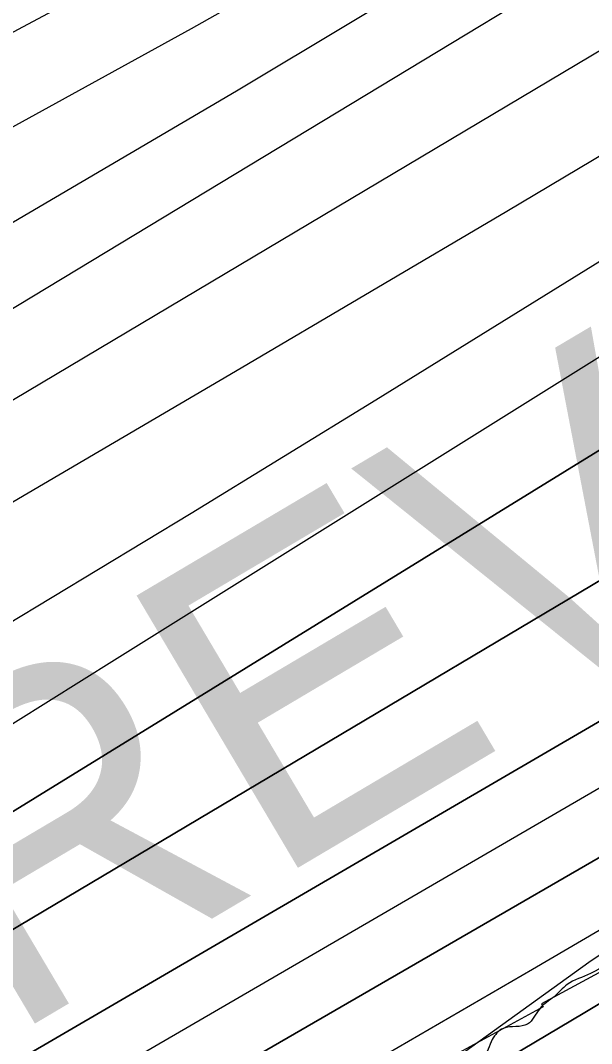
# Model space of a CAD drawing. Extents: x 3445503 to 3483459, y 540493 to 566012.
# Drawn here: x 3477684.3 to 3477864.8, y 552351.8 to 552675.1 of the extents above; entities that cross this region are included whole.
import ezdxf

# ---------------------------------------------------------------- set-up
doc = ezdxf.new("R2010")
doc.units = 0
for name, color, linetype in [('V-RIVR-EDGE', 7, 'Continuous'), ('V-RRAP-FSHR', 7, 'Continuous'), ('V-RRAP-RVMT', 7, 'Continuous'), ('V-RRAP-RVMT-IDEN', 7, 'Continuous'), ('V-TOPO-DPTH', 7, 'Continuous'), ('V-TOPO-MAJR', 7, 'Continuous'), ('V-TOPO-MINR', 7, 'Continuous'), ('V-TOPO-WATR', 7, 'Continuous')]:
    doc.layers.add(name, color=color, linetype=linetype)

msp = doc.modelspace()

# ---------------------------------------------------------------- linework, layer by layer
at = {"layer": 'V-RIVR-EDGE'}
msp.add_spline([(3477967.38, 552440.81), (3477956.32, 552434.46), (3477946.92, 552428.23), (3477938.22, 552423.73), (3477929.17, 552419.58), (3477921.16, 552414.39), (3477919.42, 552411.26), (3477918.37, 552407.79), (3477915.23, 552404.32), (3477908.61, 552399.82), (3477903.74, 552398.09), (3477897.83, 552396.02), (3477895.39, 552394.29), (3477890.17, 552392.91), (3477887.39, 552391.18), (3477883.9, 552387.37), (3477874.5, 552380.44), (3477864.4, 552373.86), (3477857.09, 552370.4), (3477852.91, 552366.58), (3477848.38, 552362.77), (3477844.55, 552357.91), (3477836.89, 552356.54), (3477833.41, 552353.07), (3477830.61, 552347.17), (3477822.61, 552342.33), (3477810.07, 552333.32), (3477792.66, 552321.19), (3477781.52, 552316.7), (3477774.9, 552310.81), (3477768.98, 552306.3), (3477763.76, 552302.15), (3477759.93, 552301.46), (3477756.1, 552297.99), (3477741.12, 552286.91), (3477723.71, 552272.7), (3477708.73, 552262.3), (3477698.98, 552255.03), (3477689.59, 552251.92), (3477683.67, 552247.07), (3477677.04, 552240.48), (3477664.16, 552231.82), (3477659.28, 552227.66), (3477652.33, 552225.59), (3477646.06, 552221.44), (3477633.17, 552211.04), (3477593.46, 552180.55), (3477582.32, 552173.27), (3477570.13, 552164.61), (3477532.87, 552138.29), (3477506.06, 552118.54), (3477500.14, 552114.38), (3477492.82, 552109.88), (3477485.86, 552105.03), (3477479.95, 552105.04), (3477473.69, 552102.97), (3477446.18, 552084.62), (3477429.46, 552072.84), (3477413.1, 552061.41), (3477403.34, 552054.13), (3477399.86, 552052.75), (3477395.34, 552051.02), (3477385.95, 552047.57), (3477366.11, 552036.84), (3477295.43, 551995.3), (3477256.09, 551969.67), (3477245.99, 551964.14), (3477236.59, 551956.16), (3477232.41, 551952.7), (3477223.36, 551948.9), (3477210.83, 551941.98), (3477195.51, 551933.32), (3477189.24, 551928.12), (3477182.28, 551923.62), (3477175.66, 551921.2), (3477171.84, 551919.48), (3477168.35, 551916.01), (3477159.65, 551911.51), (3477143.63, 551901.12), (3477124.48, 551889.7), (3477117.87, 551886.24), (3477112.31, 551885.21), (3477107.43, 551883.13), (3477100.82, 551879.67), (3477094.55, 551874.82), (3477091.41, 551870.66), (3477085.15, 551867.55), (3477074.35, 551860.97), (3477058.34, 551853.01), (3477036.06, 551840.2), (3477024.57, 551831.54), (3477014.13, 551825.31), (3477007.52, 551823.24), (3476990.81, 551813.9), (3476960.86, 551794.5), (3476943.45, 551781.68), (3476927.78, 551771.99), (3476905.5, 551758.83), (3476879.04, 551741.86), (3476864.07, 551733.91), (3476854.32, 551727.33), (3476848.05, 551722.82), (3476839.7, 551719.71), (3476833.44, 551719.03), (3476830.31, 551718.35), (3476827.17, 551714.18), (3476822.99, 551711.41), (3476800.37, 551700.34), (3476764.18, 551684.79), (3476719.29, 551666.82), (3476694.59, 551658.19), (3476687.27, 551653), (3476681.71, 551651.62), (3476674.75, 551649.9), (3476665.71, 551648.53), (3476648.67, 551645.79), (3476639.28, 551643.73), (3476627.45, 551639.94), (3476617.01, 551635.44), (3476607.26, 551630.25), (3476595.08, 551624.37), (3476590.56, 551623.34), (3476578.39, 551623.37), (3476574.57, 551622.68), (3476569.69, 551620.61), (3476563.77, 551616.45), (3476559.6, 551613.34), (3476542.56, 551610.94), (3476516.47, 551605.45), (3476500.81, 551600.62), (3476493.86, 551600.29), (3476490.38, 551599.6), (3476484.82, 551597.88), (3476475.77, 551594.77), (3476466.71, 551587.84), (3476459.75, 551583.34), (3476454.18, 551581.61), (3476446.52, 551576.77), (3476440.26, 551571.91), (3476435.03, 551568.1), (3476422.85, 551564.31), (3476402.31, 551551.5), (3476381.42, 551537.64), (3476372.02, 551531.76), (3476359.83, 551524.14), (3476350.77, 551515.47), (3476342.07, 551510.63), (3476327.1, 551501.97), (3476312.48, 551494.01), (3476294.03, 551482.24), (3476278.36, 551473.59), (3476258.52, 551460.43), (3476247.72, 551451.76), (3476240.75, 551444.83), (3476231.34, 551437.9), (3476220.55, 551432.01), (3476209.41, 551425.09), (3476201.75, 551420.24), (3476188.86, 551409.5), (3476180.85, 551401.87), (3476169.01, 551395.29), (3476157.87, 551386.28), (3476151.59, 551379.69), (3476140.81, 551375.2), (3476129.66, 551366.54), (3476121.64, 551357.17), (3476113.97, 551349.54), (3476103.18, 551342.96), (3476089.96, 551336.74), (3476064.21, 551328.81), (3476038.81, 551317.75), (3476021.05, 551308.06), (3476001.91, 551296.28), (3475987.97, 551285.89), (3475980.31, 551280), (3475968.83, 551275.51), (3475961.87, 551272.74), (3475958.38, 551268.23), (3475953.5, 551261.29), (3475933.66, 551252.65), (3475913.82, 551241.92), (3475899.54, 551232.57), (3475888.4, 551224.26), (3475872.03, 551212.13), (3475859.14, 551202.43), (3475843.82, 551192.04), (3475828.85, 551182.69), (3475807.62, 551170.92), (3475790.9, 551159.84), (3475778.36, 551148.4), (3475750.85, 551127.61), (3475732.39, 551113.75), (3475710.11, 551101.64), (3475688.52, 551089.18), (3475657.55, 551073.26), (3475627.61, 551057.69), (3475610.21, 551048), (3475592.8, 551039.35), (3475578.88, 551033.83), (3475567.76, 551033.16), (3475559.41, 551030.74), (3475547.22, 551022.78), (3475531.19, 551007.87), (3475514.13, 550995.05), (3475489.76, 550979.81), (3475462.25, 550961.81), (3475436.83, 550945.88), (3475412.11, 550930.3), (3475404.1, 550924.75), (3475394.36, 550919.91), (3475383.57, 550914.03), (3475369.99, 550906.41), (3475361.28, 550899.48), (3475348.76, 550895.34), (3475341.1, 550891.54), (3475331.35, 550883.91), (3475319.51, 550875.25), (3475304.18, 550864.51), (3475282.26, 550854.49), (3475261.03, 550843.76), (3475243.97, 550835.81), (3475209.51, 550818.51), (3475176.09, 550796), (3475149.62, 550777.64), (3475114.79, 550750.61), (3475097.38, 550737.79), (3475087.61, 550726.34), (3475078.2, 550715.94), (3475072.97, 550709), (3475070.53, 550706.57), (3475067.05, 550705.54), (3475062.18, 550704.16), (3475055.22, 550700.35), (3475048.25, 550694.46), (3475043.37, 550686.47), (3475033.26, 550677.81), (3475023.51, 550668.1), (3475018.97, 550662.55), (3475016.53, 550657.69), (3475015.13, 550654.21), (3475012.34, 550650.75), (3475004.68, 550644.85), (3475000.49, 550640), (3474998.05, 550636.53), (3474987.95, 550627.17), (3474974.7, 550613.64), (3474958.33, 550599.43), (3474946.49, 550590.77), (3474937.43, 550583.49), (3474926.29, 550574.48), (3474912.7, 550563.39), (3474895.64, 550553.35), (3474877.89, 550543.31), (3474859.78, 550532.23), (3474849.69, 550527.04), (3474846.2, 550523.23), (3474838.55, 550519.42), (3474826.02, 550512.85), (3474803.4, 550503.52), (3474763.73, 550488.32), (3474757.46, 550484.51), (3474754.33, 550483.13), (3474743.2, 550479.33), (3474732.06, 550474.49), (3474701.44, 550462.4), (3474681.26, 550456.19), (3474669.43, 550452.05), (3474656.21, 550445.83), (3474651.33, 550441.67), (3474649.58, 550437.85), (3474646.43, 550428.47), (3474639.47, 550427.79), (3474629.04, 550425.04), (3474622.08, 550424.36), (3474617.22, 550424.37), (3474614.08, 550422.64), (3474611.3, 550419.87), (3474606.42, 550417.1), (3474599.82, 550416.77), (3474592.51, 550415.05), (3474584.16, 550412.63), (3474580.68, 550409.86), (3474579.98, 550407.08), (3474579.27, 550402.22), (3474577.52, 550398.74), (3474572.3, 550395.28), (3474569.53, 550397.72), (3474568.84, 550399.46), (3474566.4, 550398.42), (3474565, 550396.34), (3474560.83, 550396.35), (3474558.05, 550394.62), (3474557.35, 550393.93), (3474552.82, 550390.46), (3474550.03, 550386.3), (3474547.24, 550382.48), (3474544.46, 550381.1), (3474541.68, 550382.49), (3474539.94, 550382.15), (3474539.24, 550379.72), (3474537.48, 550373.47), (3474536.43, 550368.95), (3474533.64, 550364.79), (3474528.77, 550363.06), (3474524.94, 550362.72), (3474521.13, 550367.25), (3474518.35, 550367.95), (3474514.87, 550365.87), (3474513.47, 550363.79), (3474515.54, 550355.79), (3474514.14, 550350.93), (3474510.65, 550345.03), (3474504.72, 550337.39), (3474501.59, 550337.05), (3474494.98, 550337.07), (3474490.12, 550336.73), (3474486.29, 550336.74), (3474483.5, 550334.67), (3474481.76, 550332.58), (3474479.67, 550329.46), (3474476.19, 550328.08), (3474468.89, 550327.05), (3474462.63, 550327.42), (3474450.81, 550326.75), (3474441.42, 550325.73), (3474433.07, 550323.32), (3474424.37, 550320.56), (3474416.37, 550316.75), (3474412.18, 550311.55), (3474406.96, 550307.39), (3474397.21, 550301.85), (3474392, 550301.52), (3474386.09, 550302.58), (3474381.57, 550303.28), (3474374.97, 550303.3), (3474367.31, 550301.23), (3474361.4, 550298.47), (3474352.69, 550292.93), (3474347.12, 550290.85), (3474344.69, 550291.9), (3474343.66, 550293.64), (3474340.87, 550293.65), (3474339.48, 550290.18), (3474332.17, 550288.8), (3474327.3, 550287.43), (3474316.87, 550285.71), (3474310.61, 550284.69), (3474304.35, 550286.09), (3474293.23, 550286.12), (3474261.93, 550282.03), (3474232.37, 550274.1), (3474219.84, 550269.96), (3474206.62, 550267.56), (3474200.71, 550264.8), (3474193.4, 550260.99), (3474172.52, 550254.09), (3474156.87, 550248.91), (3474145.38, 550244.77), (3474138.08, 550243.05), (3474131.48, 550243.07), (3474123.82, 550240.65), (3474116.86, 550237.89), (3474100.52, 550235.15), (3474090.09, 550234.82), (3474081.39, 550233.8), (3474068.17, 550230.01), (3474051.48, 550225.53), (3474039.3, 550220), (3474031.3, 550218.98), (3474029.56, 550217.59), (3474028.85, 550213.42), (3474027.11, 550213.77), (3474025.04, 550217.6), (3474021.91, 550218.31), (3474017.04, 550215.54), (3474014.6, 550214.85), (3474009.39, 550215.21), (3474003.13, 550213.49), (3473996.17, 550213.5), (3473986.44, 550212.83), (3473971.48, 550209.39), (3473947.82, 550201.11), (3473928, 550196.99), (3473915.48, 550196.67), (3473910.96, 550195.29), (3473900.52, 550191.14), (3473896.34, 550188.03), (3473890.08, 550187.69), (3473880.69, 550185.98), (3473877.56, 550183.9), (3473876.16, 550180.78), (3473870.94, 550177.66), (3473863.29, 550176.29), (3473852.85, 550174.23), (3473846.58, 550170.07), (3473843.45, 550166.6), (3473829.89, 550165.94), (3473817.36, 550162.5), (3473797.2, 550162.89), (3473790.94, 550160.48), (3473774.24, 550153.56), (3473761.37, 550150.47), (3473751.28, 550148.75), (3473741.55, 550149.13), (3473732.16, 550148.45), (3473721.73, 550147.78), (3473708.51, 550145.38), (3473703.99, 550142.27), (3473699.8, 550137.76), (3473693.19, 550136.04), (3473684.5, 550136.06), (3473676.51, 550136.77), (3473667.81, 550135.06), (3473650.41, 550127.45), (3473634.41, 550121.23), (3473613.53, 550111.55), (3473599.6, 550103.24), (3473599.59, 550100.81), (3473599.58, 550095.59), (3473597.49, 550095.25), (3473595.76, 550095.26), (3473589.51, 550099.79), (3473582.56, 550101.89), (3473571.09, 550100.18), (3473560.3, 550096.73), (3473548.81, 550088.07), (3473541.49, 550082.18), (3473536.97, 550079.76), (3473530.71, 550079.08), (3473522.38, 550084.31), (3473518.56, 550085.71), (3473509.87, 550085.39), (3473487.61, 550081.62), (3473463.96, 550077.16), (3473450.75, 550076.15), (3473424.33, 550076.56), (3473415.29, 550076.93), (3473413.2, 550075.2), (3473411.11, 550073.12), (3473410.04, 550064.08), (3473387.1, 550062.05), (3473385.36, 550062.06), (3473385.03, 550070.05), (3473384.34, 550071.1), (3473381.21, 550072.15), (3473364.17, 550070.45), (3473359.3, 550067.68), (3473346.09, 550067.72), (3473344.35, 550066.33), (3473345.02, 550059.03), (3473343.63, 550057.64), (3473340.51, 550060.08), (3473338.08, 550063.91), (3473333.22, 550063.58), (3473315.82, 550059.45), (3473309.91, 550055.99), (3473306.77, 550053.21), (3473302.25, 550053.57), (3473296.7, 550055.67), (3473292.87, 550055.68), (3473289.74, 550052.56), (3473286.6, 550050.48), (3473283.13, 550051.88), (3473279.31, 550052.93), (3473267.48, 550050.53)], degree=3, dxfattribs=at)
at = {"layer": 'V-RRAP-FSHR'}
msp.add_lwpolyline([(3479130.97, 553082.4), (3478816.88, 552888.6), (3478576.85, 552763.2), (3478449.31, 552707.95), (3478289.82, 552621.36), (3478136.85, 552538.51), (3478008.2, 552474.97), (3477863.94, 552377.39), (3477688.91, 552251.16), (3477457.69, 552085.96), (3477224.47, 551942.41), (3476936.08, 551774.99), (3476793.75, 551715.65), (3476544.51, 551605.22), (3476233.51, 551453.81), (3476127.01, 551390.08), (3475971.28, 551277.25), (3475776.4, 551142.97), (3475474.37, 550957.36), (3475375.89, 550912.96), (3475167.4, 550795.54), (3475098.07, 550737.65), (3475020.52, 550657.76), (3474949.56, 550594.01)], dxfattribs=at)
at = {"layer": 'V-RRAP-RVMT'}
for p, q in [((3477960.63, 552425), (3477848.97, 552364.32)), ((3477849.46, 552363.33), (3477732.27, 552299.69)), ((3477848.97, 552364.32), (3477849.46, 552363.33))]:
    msp.add_line(p, q, dxfattribs=at)
at = {"layer": 'V-TOPO-DPTH'}
for points in [[(3478795.82, 553002.61), (3478369.62, 552746.78), (3478365.81, 552744.49), (3478363.91, 552743.35), (3478360.44, 552741.25), (3478359.33, 552740.58), (3478355.97, 552738.58), (3478352.61, 552736.6), (3478351.48, 552735.95), (3477636.86, 552319.29), (3477615.87, 552307.07), (3477594.86, 552294.87), (3477573.84, 552282.71), (3477552.81, 552270.57), (3477531.75, 552258.47), (3477510.67, 552246.4), (3477489.56, 552234.38), (3477468.44, 552222.39), (3476838.65, 551865.98)], [(3476838.65, 551865.98), (3477468.44, 552222.39), (3477489.56, 552234.38), (3477510.67, 552246.4), (3477531.75, 552258.47), (3477552.81, 552270.57), (3477573.84, 552282.71), (3477594.86, 552294.87), (3477615.87, 552307.07), (3477636.86, 552319.29), (3478351.48, 552735.95), (3478352.61, 552736.6), (3478355.97, 552738.58), (3478359.33, 552740.58), (3478360.44, 552741.25), (3478363.91, 552743.35), (3478365.81, 552744.49), (3478369.62, 552746.78), (3478795.82, 553002.61)], [(3477007.21, 552045.42), (3477086.62, 552085.01), (3477165.53, 552125.59), (3477243.66, 552167.63), (3477321.28, 552210.64), (3477453.11, 552285.32), (3477464.4, 552291.79), (3477475.63, 552298.35), (3477486.79, 552305.03), (3477497.9, 552311.79), (3478125.76, 552698.62), (3478155.83, 552717.08), (3478185.94, 552735.46), (3478216.12, 552753.74), (3478246.34, 552771.94), (3478276.63, 552790.03), (3478306.98, 552808.02), (3478337.41, 552825.88), (3478367.89, 552843.64), (3478555.68, 552952.5)], [(3478555.68, 552952.5), (3478367.89, 552843.64), (3478337.41, 552825.88), (3478306.98, 552808.02), (3478276.63, 552790.03), (3478246.34, 552771.94), (3478216.12, 552753.74), (3478185.94, 552735.46), (3478155.83, 552717.08), (3478125.76, 552698.62), (3477497.9, 552311.79), (3477486.79, 552305.03), (3477475.63, 552298.35), (3477464.4, 552291.79), (3477453.11, 552285.32), (3477321.28, 552210.64), (3477243.66, 552167.63), (3477165.53, 552125.59), (3477086.62, 552085.01), (3477007.21, 552045.42)], [(3478457.82, 552846.62), (3478367.37, 552793.56), (3478349.06, 552782.81), (3478330.75, 552772.05), (3478312.46, 552761.26), (3478294.18, 552750.47), (3478057.4, 552610.56), (3477963.01, 552554.72), (3477868.67, 552498.82), (3477774.38, 552442.82), (3477680.12, 552386.76), (3477538.48, 552302.42), (3477515.02, 552288.57), (3477491.5, 552274.84), (3477467.88, 552261.28), (3477444.18, 552247.85), (3477063.62, 552033.86), (3476966.8, 551979.8)], [(3478457.82, 552846.62), (3478367.37, 552793.56), (3478349.06, 552782.81), (3478330.75, 552772.05), (3478312.46, 552761.26), (3478294.18, 552750.47), (3478057.4, 552610.56), (3477963.01, 552554.72), (3477868.67, 552498.82), (3477774.38, 552442.82), (3477680.12, 552386.76), (3477538.48, 552302.42), (3477515.02, 552288.57), (3477491.5, 552274.84), (3477467.88, 552261.28), (3477444.18, 552247.85), (3477063.62, 552033.86), (3476966.8, 551979.8)], [(3476574.26, 551672.89), (3477109.2, 551978.09), (3477179.37, 552018.02), (3477249.59, 552057.85), (3477319.91, 552097.52), (3477390.28, 552137.09), (3477509.3, 552203.85), (3477520.2, 552209.98), (3477531.07, 552216.15), (3477541.92, 552222.36), (3477552.76, 552228.6), (3477946.05, 552456.14), (3478017.46, 552497.69), (3478088.73, 552539.48), (3478159.78, 552581.61), (3478230.7, 552623.99), (3478314.91, 552674.59), (3478343.63, 552691.82), (3478372.36, 552709.04), (3478401.12, 552726.22), (3478429.89, 552743.38)], [(3478429.89, 552743.38), (3478401.12, 552726.22), (3478372.36, 552709.04), (3478343.63, 552691.82), (3478314.91, 552674.59), (3478230.7, 552623.99), (3478159.78, 552581.61), (3478088.73, 552539.48), (3478017.46, 552497.69), (3477946.05, 552456.14), (3477552.76, 552228.6), (3477541.92, 552222.36), (3477531.07, 552216.15), (3477520.2, 552209.98), (3477509.3, 552203.85), (3477390.28, 552137.09), (3477319.91, 552097.52), (3477249.59, 552057.85), (3477179.37, 552018.02), (3477109.2, 551978.09), (3476574.26, 551672.89)], [(3476984.11, 551869.84), (3477073.71, 551919.15), (3477496.09, 552150.23), (3477525.05, 552166.2), (3477553.94, 552182.29), (3477582.72, 552198.56), (3477611.44, 552214.96), (3477677.69, 552253.07), (3477739.36, 552288.81), (3477800.87, 552324.82), (3477862.15, 552361.23), (3477923.28, 552397.9), (3478362.94, 552663.63), (3478377.04, 552672.13), (3478391.14, 552680.61), (3478405.27, 552689.05), (3478419.4, 552697.48)], [(3478419.4, 552697.48), (3478405.27, 552689.05), (3478391.14, 552680.61), (3478377.04, 552672.13), (3478362.94, 552663.63), (3477923.28, 552397.9), (3477862.15, 552361.23), (3477800.87, 552324.82), (3477739.36, 552288.81), (3477677.69, 552253.07), (3477611.44, 552214.96), (3477582.72, 552198.56), (3477553.94, 552182.29), (3477525.05, 552166.2), (3477496.09, 552150.23), (3477073.71, 551919.15), (3476984.11, 551869.84)]]:
    msp.add_lwpolyline(points, dxfattribs=at)
at = {"layer": 'V-TOPO-MAJR'}
for points in [[(3476999.51, 552250.33), (3477093.74, 552299.2), (3477188.21, 552347.62), (3477332.64, 552420.99), (3477355.02, 552432.48), (3477377.35, 552444.08), (3477399.59, 552455.85), (3477421.77, 552467.74), (3477528.62, 552525.54), (3477603.83, 552567.03), (3477678.58, 552609.31), (3477752.64, 552652.8), (3477826.23, 552697.09), (3478171.4, 552908.65), (3478195.96, 552923.79), (3478220.47, 552939.02), (3478244.9, 552954.38), (3478269.27, 552969.82), (3478385.81, 553044.1)], [(3477672.25, 552446.94), (3477714.03, 552473.04), (3478276.88, 552824.9), (3478283.6, 552829.09), (3478290.32, 552833.27), (3478297.05, 552837.43), (3478303.78, 552841.59), (3478345.08, 552867.02), (3478372.51, 552883.84), (3478399.98, 552900.57), (3478427.52, 552917.19)]]:
    msp.add_lwpolyline(points, dxfattribs=at)
at = {"layer": 'V-TOPO-MINR'}
for points in [[(3477525.73, 552588.1), (3477860.3, 552766.67), (3477918.2, 552798.36), (3477975.65, 552830.83), (3478032.41, 552864.5), (3478088.7, 552898.97), (3478182.45, 552957.71), (3478191.49, 552963.46), (3478200.46, 552969.31), (3478209.34, 552975.29), (3478218.17, 552981.36), (3479186.62, 553658.28)], [(3476378.15, 551946.27), (3477111.25, 552337.59), (3477152.72, 552359.64), (3477194.24, 552381.61), (3477235.83, 552403.44), (3477277.46, 552425.19), (3477342.65, 552459.1), (3477351.72, 552463.84), (3477360.77, 552468.61), (3477369.81, 552473.41), (3477378.83, 552478.23), (3477642.01, 552619.59), (3477738.38, 552672.52), (3477834.06, 552726.61), (3477928.73, 552782.48), (3478022.71, 552839.52), (3478177.49, 552935.44), (3478193.53, 552945.47), (3478209.53, 552955.58), (3478225.45, 552965.82), (3478241.31, 552976.14), (3478527.95, 553164.19)], [(3477419.99, 552399.32), (3478104.45, 552806.82), (3478128.75, 552821.32), (3478153.03, 552835.87), (3478177.28, 552850.46), (3478201.5, 552865.1), (3478240.59, 552888.76), (3478245.26, 552891.59), (3478249.92, 552894.42), (3478254.59, 552897.25), (3478259.25, 552900.08), (3478616.43, 553117.07)], [(3476932.69, 552186.91), (3477045.92, 552243.88), (3477338.69, 552389.18), (3477366.94, 552403.41), (3477395.08, 552417.86), (3477423.03, 552432.65), (3477450.88, 552447.66), (3477478.53, 552463.02), (3477506.05, 552478.61), (3477533.35, 552494.57), (3477560.53, 552510.76), (3478172.2, 552880.7), (3478203.18, 552899.5), (3478234.12, 552918.36), (3478265, 552937.31), (3478295.85, 552956.33), (3478326.71, 552975.32), (3478357.63, 552994.22), (3478388.63, 553012.97)], [(3476975.13, 552144.9), (3477050.95, 552181.34), (3477126.47, 552218.37), (3477201.56, 552256.27), (3477276.36, 552294.75), (3477393.43, 552355.85), (3477409.41, 552364.35), (3477425.31, 552372.99), (3477441.07, 552381.87), (3477456.75, 552390.91), (3477752.25, 552564.21), (3477838.04, 552614.85), (3477923.64, 552665.83), (3478008.93, 552717.31), (3478094.03, 552769.12), (3478209.6, 552839.95), (3478236.76, 552856.59), (3478263.93, 552873.22), (3478291.1, 552889.84), (3478318.27, 552906.46), (3478479.08, 553004.76)], [(3476838.65, 551865.98), (3477468.44, 552222.39), (3477489.56, 552234.38), (3477510.67, 552246.4), (3477531.75, 552258.47), (3477552.81, 552270.57), (3477573.84, 552282.71), (3477594.86, 552294.87), (3477615.87, 552307.07), (3477636.86, 552319.29), (3478351.48, 552735.95), (3478352.61, 552736.6), (3478355.97, 552738.58), (3478359.33, 552740.58), (3478360.44, 552741.25), (3478363.91, 552743.35), (3478365.81, 552744.49), (3478369.62, 552746.78), (3478795.82, 553002.61)], [(3477007.21, 552045.42), (3477086.62, 552085.01), (3477165.53, 552125.59), (3477243.66, 552167.63), (3477321.28, 552210.64), (3477453.11, 552285.32), (3477464.4, 552291.79), (3477475.63, 552298.35), (3477486.79, 552305.03), (3477497.9, 552311.79), (3478125.76, 552698.62), (3478155.83, 552717.08), (3478185.94, 552735.46), (3478216.12, 552753.74), (3478246.34, 552771.94), (3478276.63, 552790.03), (3478306.98, 552808.02), (3478337.41, 552825.88), (3478367.89, 552843.64), (3478555.68, 552952.5)], [(3476933.46, 552088.45), (3477061.06, 552152.61), (3477188.53, 552217.04), (3477382.71, 552315.6), (3477412.85, 552331.2), (3477442.81, 552347.13), (3477472.52, 552363.53), (3477502.05, 552380.26), (3477561.75, 552414.72), (3477620.85, 552449.19), (3477679.72, 552484.02), (3477738.26, 552519.41), (3477796.58, 552555.16), (3478243.85, 552832.2), (3478260.59, 552842.56), (3478277.35, 552852.9), (3478294.11, 552863.23), (3478310.88, 552873.54), (3478412.31, 552935.83)], [(3476966.8, 551979.8), (3477063.62, 552033.86), (3477444.18, 552247.85), (3477467.88, 552261.28), (3477491.5, 552274.84), (3477515.02, 552288.57), (3477538.48, 552302.42), (3477680.12, 552386.76), (3477774.38, 552442.82), (3477868.67, 552498.82), (3477963.01, 552554.72), (3478057.4, 552610.56), (3478294.18, 552750.47), (3478312.46, 552761.26), (3478330.75, 552772.05), (3478349.06, 552782.81), (3478367.37, 552793.56), (3478457.82, 552846.62)], [(3476580.52, 551696.89), (3477400.36, 552162.84), (3477420.44, 552174.25), (3477440.52, 552185.66), (3477460.6, 552197.07), (3477480.68, 552208.48), (3477515.07, 552228.02), (3477517.95, 552229.66), (3477520.84, 552231.31), (3477523.72, 552232.97), (3477526.59, 552234.64), (3478156.93, 552600.91), (3478191.42, 552621.04), (3478225.86, 552641.27), (3478260.22, 552661.64), (3478294.52, 552682.11), (3478328.78, 552702.63), (3478363.06, 552723.13), (3478397.35, 552743.62), (3478431.64, 552764.09)], [(3476574.26, 551672.89), (3477109.2, 551978.09), (3477179.37, 552018.02), (3477249.59, 552057.85), (3477319.91, 552097.52), (3477390.28, 552137.09), (3477509.3, 552203.85), (3477520.2, 552209.98), (3477531.07, 552216.15), (3477541.92, 552222.36), (3477552.76, 552228.6), (3477946.05, 552456.14), (3478017.46, 552497.69), (3478088.73, 552539.48), (3478159.78, 552581.61), (3478230.7, 552623.99), (3478314.91, 552674.59), (3478343.63, 552691.82), (3478372.36, 552709.04), (3478401.12, 552726.22), (3478429.89, 552743.38)], [(3476950.14, 551869.4), (3477068.2, 551936.07), (3477186.52, 552002.29), (3477305, 552068.21), (3477502.96, 552177.84), (3477522.57, 552188.77), (3477542.14, 552199.76), (3477561.65, 552210.86), (3477581.12, 552222.02), (3477744.95, 552316.49), (3477846.14, 552375.23), (3477947.09, 552434.35), (3478047.71, 552494.06), (3478148.1, 552554.16), (3478338.87, 552669.11), (3478360.29, 552681.99), (3478381.73, 552694.86), (3478403.19, 552707.69), (3478424.66, 552720.49)]]:
    msp.add_lwpolyline(points, dxfattribs=at)
at = {"layer": 'V-TOPO-WATR'}
msp.add_lwpolyline([(3476984.11, 551869.84), (3477073.71, 551919.15), (3477496.09, 552150.23), (3477525.05, 552166.2), (3477553.94, 552182.29), (3477582.72, 552198.56), (3477611.44, 552214.96), (3477677.69, 552253.07), (3477739.36, 552288.81), (3477800.87, 552324.82), (3477862.15, 552361.23), (3477923.28, 552397.9), (3478362.94, 552663.63), (3478377.04, 552672.13), (3478391.14, 552680.61), (3478405.27, 552689.05), (3478419.4, 552697.48)], dxfattribs=at)

# ---------------------------------------------------------------- texts
at = {"layer": 'V-RRAP-RVMT-IDEN'}
msp.add_text('REVET', height=100, rotation=30.6425, dxfattribs=at).set_placement((3477679.47, 552352.48))

doc.saveas('drawing.dxf')
